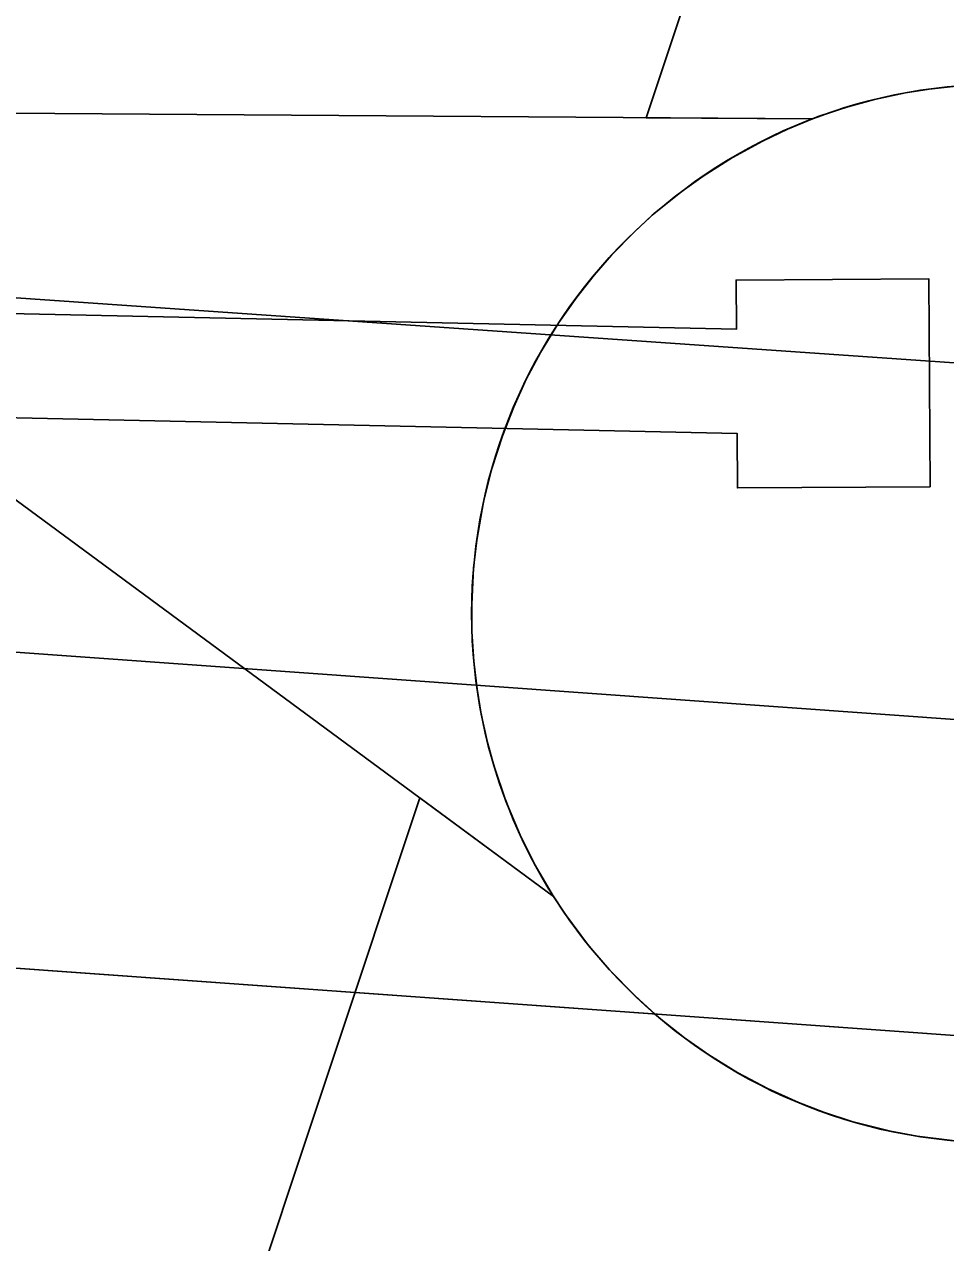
# Model space of a CAD drawing. Extents: x 3329332 to 3367211, y 631066 to 656469.
# Drawn here: x 3337484 to 3337537.1, y 648385.2 to 648455.5 of the extents above; entities that cross this region are included whole.
import ezdxf

# ---------------------------------------------------------------- set-up
doc = ezdxf.new("R2010")
doc.units = 0
for name, color, linetype in [('V-CHAN-DOCK', 7, 'Continuous'), ('V-CHAN-NAID', 7, 'Continuous'), ('V-RIVR-EDGE', 7, 'Continuous'), ('V-TOPO-DPTH', 7, 'Continuous'), ('V-TOPO-MINR', 7, 'Continuous')]:
    doc.layers.add(name, color=color, linetype=linetype)

msp = doc.modelspace()

# ---------------------------------------------------------------- linework, layer by layer
at = {"layer": 'V-CHAN-DOCK'}
msp.add_lwpolyline([(3337356.326, 648436.336), (3337430.8850000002, 648439.586), (3337430.865, 648442.787), (3337441.975, 648442.859), (3337441.9960000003, 648439.703), (3337525.077, 648437.911), (3337525.061, 648440.755), (3337536.171, 648440.827), (3337536.2490000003, 648428.828), (3337525.136, 648428.756), (3337525.116, 648431.908), (3337442.035, 648433.7000000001), (3337442.053, 648430.857), (3337430.943, 648430.7880000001), (3337430.924, 648433.581), (3337356.365, 648430.333)], dxfattribs=at)
at = {"layer": 'V-CHAN-NAID'}
for points in [[(3337529.463, 648450.0460000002), (3337519.876, 648450.1140000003), (3337541.002, 648513.5980000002), (3337561.2260000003, 648449.8210000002), (3337551.639, 648449.8890000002), (3337550.062, 648450.4670000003), (3337547.967, 648451.0870000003), (3337545.927, 648451.5380000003), (3337543.8910000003, 648451.8460000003), (3337542.724, 648451.9600000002), (3337541.19, 648452.0410000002), (3337539.468, 648452.0390000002), (3337538.098, 648451.9690000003), (3337536.1920000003, 648451.7680000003), (3337534.826, 648451.5490000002), (3337533.042, 648451.1650000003), (3337531.512, 648450.7450000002), (3337530.48, 648450.4140000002)], [(3337529.463, 648450.0460000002), (3337452.972, 648450.5880000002), (3337514.537, 648405.1890000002), (3337513.424, 648407.0980000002), (3337512.614, 648408.7260000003), (3337511.789, 648410.6940000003), (3337511.093, 648412.7480000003), (3337510.728, 648414.0710000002), (3337510.367, 648415.6970000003), (3337510.123, 648417.1420000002), (3337509.935, 648418.7400000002), (3337509.826, 648420.4760000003), (3337509.8140000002, 648422.0570000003), (3337509.921, 648424.1310000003), (3337510.1040000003, 648425.7490000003), (3337510.4960000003, 648427.9520000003), (3337510.977, 648429.8750000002), (3337511.58, 648431.7620000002), (3337512.235, 648433.4410000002), (3337512.9620000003, 648435.0290000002), (3337513.776, 648436.5640000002), (3337514.8370000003, 648438.3010000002), (3337515.8680000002, 648439.7710000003), (3337516.8680000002, 648441.0400000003), (3337517.87, 648442.1860000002), (3337519.179, 648443.5230000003), (3337520.23, 648444.4880000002), (3337521.947, 648445.8850000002), (3337523.159, 648446.7550000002), (3337524.846, 648447.8250000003), (3337526.577, 648448.7700000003), (3337528.023, 648449.4540000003)], [(3337547.897, 648391.9180000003), (3337485.694, 648347.3960000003), (3337506.8200000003, 648410.8790000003), (3337514.537, 648405.1890000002), (3337515.1720000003, 648404.2250000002), (3337516.555, 648402.3660000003), (3337517.768, 648400.9500000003), (3337519.234, 648399.4470000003), (3337520.623, 648398.1960000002), (3337522.077, 648397.0400000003), (3337523.48, 648396.0530000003), (3337525.1580000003, 648395.0170000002), (3337526.872, 648394.1060000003), (3337528.663, 648393.2950000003), (3337530.109, 648392.7390000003), (3337531.737, 648392.2100000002), (3337533.963, 648391.6460000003), (3337535.495, 648391.3590000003), (3337537.52, 648391.1020000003), (3337539.057, 648390.9980000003), (3337540.918, 648390.9760000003), (3337542.607, 648391.0540000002), (3337544.3170000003, 648391.2300000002), (3337546.219, 648391.5410000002)]]:
    msp.add_lwpolyline(points, close=True, dxfattribs=at)
msp.add_circle((3337540.3490873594, 648421.5112123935), 30.540600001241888, dxfattribs=at)
at = {"layer": 'V-RIVR-EDGE'}
msp.add_spline([(3343636.8271070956, 646843.3989800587), (3343622.1108212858, 646851.5792317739), (3343608.9428611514, 646858.5922459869), (3343596.5399541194, 646861.3375356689), (3343585.2946953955, 646861.7531449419), (3343568.24393458, 646866.8367453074), (3343554.697763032, 646877.7287245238), (3343538.057816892, 646892.1185805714), (3343529.147033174, 646895.6308411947), (3343519.467360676, 646901.8596239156), (3343506.6900779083, 646910.0350810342), (3343488.8790585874, 646921.325408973), (3343476.1027347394, 646929.8886666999), (3343464.099135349, 646937.2866047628), (3343456.7481843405, 646944.2852351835), (3343449.7850339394, 646951.2829066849), (3343444.7484206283, 646953.23437568), (3343437.386921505, 646955.9671994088), (3343424.9830555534, 646958.3246884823), (3343409.480620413, 646962.2410513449), (3343396.697584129, 646968.089704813), (3343383.5277061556, 646974.3271178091), (3343375.7774475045, 646976.6730998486), (3343358.7228510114, 646980.205497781), (3343342.4448146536, 646984.1237784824), (3343324.996664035, 646985.3303316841), (3343315.3045255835, 646986.5177064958), (3343304.843498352, 646990.4216034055), (3343288.9638107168, 646998.60473188), (3343275.4109267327, 647006.7821068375), (3343264.954694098, 647012.6250067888), (3343248.681452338, 647018.4822905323), (3343233.954618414, 647022.3967355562), (3343209.925364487, 647028.2731976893), (3343162.260410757, 647042.3519666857), (3343147.918500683, 647045.1020509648), (3343128.926818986, 647049.4148447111), (3343116.5229530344, 647051.7723337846), (3343106.4526031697, 647056.8386736), (3343102.5793916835, 647058.7872658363), (3343086.688197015, 647062.3167870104), (3343081.258988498, 647062.3302118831), (3343073.506812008, 647063.9005927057), (3343064.593151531, 647066.249451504), (3343053.7481593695, 647071.7055097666), (3343047.940739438, 647075.5978996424), (3343041.7426421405, 647078.3278466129), (3343029.344529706, 647083.0121393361), (3343020.0488221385, 647087.6887607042), (3343006.4940203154, 647095.090534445), (3342971.6236099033, 647107.974257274), (3342951.4790744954, 647116.5557344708), (3342937.1515482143, 647125.1228278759), (3342928.2455590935, 647130.5740915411), (3342903.0586568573, 647138.7802340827), (3342877.487789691, 647148.5385379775), (3342858.8954156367, 647157.5039801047), (3342849.609297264, 647166.0586075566), (3342844.19159578, 647170.7256397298), (3342831.7934833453, 647175.4099324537), (3342823.655424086, 647177.7568734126), (3342803.887182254, 647181.6837843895), (3342796.52568313, 647184.4166081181), (3342787.2309344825, 647189.4810300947), (3342775.609382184, 647194.5512055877), (3342758.944504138, 647198.858245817), (3342732.97337041, 647203.5761007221), (3342721.3451056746, 647205.9316719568), (3342697.703652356, 647211.8071751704), (3342663.989931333, 647221.973416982), (3342635.705418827, 647232.1262339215), (3342620.593661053, 647237.2050396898), (3342601.9840264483, 647239.1900708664), (3342563.6166981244, 647249.3678197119), (3342526.798654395, 647258.7661316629), (3342490.762924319, 647270.8771300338), (3342457.056874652, 647284.1457767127), (3342444.661638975, 647289.9934712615), (3342438.029712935, 647274.1099479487), (3342415.16769651, 647281.5347357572), (3342391.925550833, 647292.0628873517), (3342329.1699355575, 647319.7520755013), (3342295.0780031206, 647333.7972823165), (3342283.068650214, 647338.8684167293), (3342254.791809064, 647352.1236385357), (3342236.19751717, 647360.3134794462), (3342218.3759497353, 647367.3380006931), (3342205.204153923, 647372.7998124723), (3342191.64743426, 647379.4259849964), (3342179.2579521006, 647387.6004831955), (3342172.2852125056, 647390.720148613), (3342149.820585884, 647402.0219835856), (3342116.8997266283, 647419.1667185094), (3342096.3664316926, 647427.3613540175), (3342074.6726116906, 647436.7222681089), (3342056.4594079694, 647442.1965458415), (3342048.7110671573, 647445.3181290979), (3342046.3909759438, 647448.0384868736), (3342044.4577264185, 647450.3700851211), (3342038.2586702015, 647452.712231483), (3342007.6463951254, 647462.4830013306), (3341964.2482070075, 647476.9390228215), (3341952.242689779, 647483.5613596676), (3341946.042674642, 647485.5157054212), (3341937.125178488, 647486.313361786), (3341928.594524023, 647486.7222586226), (3341922.397385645, 647489.8400062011), (3341906.513862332, 647496.4719322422), (3341894.505468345, 647501.9308672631), (3341878.2379801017, 647510.1149546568), (3341870.0932084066, 647509.7472913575), (3341856.9137412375, 647512.1066982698), (3341848.000080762, 647514.4555570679), (3341827.073231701, 647520.324347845), (3341821.2638939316, 647523.4411365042), (3341814.6789549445, 647526.5598430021), (3341810.025347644, 647526.571350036), (3341806.5332243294, 647525.8043790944), (3341795.289883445, 647526.9955895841), (3341774.7450814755, 647530.5366177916), (3341748.7854547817, 647539.9080799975), (3341739.1000287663, 647543.8100590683), (3341723.2049984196, 647545.7883778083), (3341703.4377155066, 647550.1030893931), (3341688.708963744, 647553.2419331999), (3341675.143613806, 647556.3779002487), (3341665.0684693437, 647559.505237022), (3341655.7785152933, 647566.5086620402), (3341650.35985489, 647570.787893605), (3341641.0583938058, 647573.1377113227), (3341619.3521078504, 647577.4572175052), (3341603.0731125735, 647580.9876975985), (3341588.7244900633, 647581.0231776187), (3341577.8641551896, 647580.2744261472), (3341570.499779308, 647581.843848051), (3341563.913881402, 647584.5747539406), (3341550.35620282, 647590.8131258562), (3341537.182489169, 647595.4993364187), (3341511.9936690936, 647602.9298777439), (3341494.1644303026, 647606.8519941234), (3341474.01126462, 647611.9432658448), (3341452.3126500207, 647619.3651768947), (3341435.647771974, 647623.672217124), (3341426.7293169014, 647624.0820728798), (3341409.6747204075, 647627.6144708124), (3341399.593822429, 647628.4150039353), (3341382.156219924, 647633.887363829), (3341364.3346524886, 647640.9118850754), (3341355.4209920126, 647643.2607438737), (3341344.179568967, 647645.2275555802), (3341336.034797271, 647644.8598922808), (3341320.5266086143, 647646.449451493), (3341290.677468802, 647651.176895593), (3341274.0145085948, 647656.2595370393), (3341268.5862589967, 647656.6607625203), (3341256.951281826, 647656.301729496), (3341232.5255970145, 647658.6889450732), (3341211.979836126, 647661.842172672), (3341186.0144559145, 647668.8868312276), (3341159.6564804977, 647673.9934456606), (3341146.4731776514, 647674.8016501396), (3341117.007043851, 647677.589132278), (3341103.433063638, 647677.2348938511), (3341097.616054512, 647677.2492776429), (3341091.8028810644, 647678.8148638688), (3341087.9296695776, 647680.7634561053), (3341085.2198599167, 647682.7091715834), (3341079.7954459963, 647684.661599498), (3341055.366884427, 647685.8854132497), (3341036.3684902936, 647687.4836027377), (3341024.7306363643, 647685.9611678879), (3341011.1547383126, 647684.8313282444), (3340999.5255146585, 647686.7990988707), (3340985.1855224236, 647690.3247843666), (3340953.8005228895, 647701.2608738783), (3340935.5930726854, 647709.0619552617), (3340923.584678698, 647714.5208902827), (3340917.0016575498, 647718.4151979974), (3340910.7968478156, 647718.4305407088), (3340908.0793667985, 647717.2738513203), (3340903.8135601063, 647717.2843994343), (3340894.5092222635, 647718.4708153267), (3340882.4893212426, 647719.2761430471), (3340860.789747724, 647726.3102534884), (3340855.75697009, 647729.812924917), (3340851.89047104, 647734.4761214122), (3340848.4060190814, 647736.811555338), (3340842.5909277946, 647737.6015403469), (3340826.314809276, 647742.2954222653), (3340811.5946877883, 647748.9244715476), (3340794.9432346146, 647758.6607202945), (3340781.396104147, 647769.1648989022), (3340774.827466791, 647778.8762157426), (3340770.949460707, 647778.8858049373), (3340766.3035247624, 647781.9997168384), (3340765.154506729, 647787.8196027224), (3340765.1631370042, 647791.3098081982), (3340761.6815618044, 647794.8086439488), (3340748.8985255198, 647800.6572974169), (3340736.8843780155, 647803.7894287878), (3340725.2589900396, 647807.3084018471), (3340719.4477344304, 647809.6495892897), (3340716.353959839, 647813.1474661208), (3340707.8348124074, 647818.2099702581), (3340686.534546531, 647829.8967290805), (3340660.9655972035, 647840.4306341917), (3340654.377781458, 647842.3859388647), (3340636.5533372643, 647848.2470582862), (3340626.477233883, 647850.986594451), (3340619.1090223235, 647851.0048139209), (3340608.2458106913, 647849.0926606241), (3340603.203443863, 647848.7173259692), (3340600.494593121, 647851.0508420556), (3340597.786701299, 647853.7721587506), (3340589.6467242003, 647855.343498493), (3340581.5086649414, 647857.6904394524), (3340569.1143881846, 647863.9259346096), (3340561.3708419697, 647868.9865209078), (3340557.892143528, 647873.6487584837), (3340534.6413675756, 647880.686704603), (3340500.541763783, 647891.6295065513), (3340470.702213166, 647900.2349567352), (3340445.522023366, 647911.1557035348), (3340419.5623966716, 647920.5271657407), (3340404.067632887, 647927.5459334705), (3340372.685510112, 647939.6454248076), (3340342.4696659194, 647952.9054412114), (3340306.057642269, 647969.6710058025), (3340282.828921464, 647985.6283659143), (3340275.0940055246, 647994.1791576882), (3340268.900702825, 647998.8481077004), (3340258.823640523, 648001.199843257), (3340240.223595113, 648007.0628805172), (3340208.8366777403, 648017.2233688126), (3340162.736351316, 648036.7275106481), (3340150.3468691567, 648044.9020088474), (3340132.923650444, 648056.1913778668), (3340120.1463676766, 648064.3668349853), (3340103.8769615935, 648071.7753211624), (3340062.4148997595, 648085.063146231), (3340020.562160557, 648097.1885283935), (3340008.159253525, 648099.9338180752), (3339970.575197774, 648113.2120539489), (3339931.446652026, 648129.2087297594), (3339889.974042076, 648138.2307481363), (3339851.5961656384, 648144.1426902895), (3339826.794187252, 648151.1844720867), (3339779.131151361, 648166.0388423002), (3339750.4607560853, 648176.9682193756), (3339726.4410913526, 648186.7226875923), (3339710.1716852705, 648194.1311737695), (3339698.5520508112, 648199.9769504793), (3339684.9905365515, 648204.6641199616), (3339657.470118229, 648210.1614117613), (3339640.4049736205, 648209.4280030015), (3339598.1414197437, 648212.2471294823), (3339566.358071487, 648218.9183712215), (3339519.0713291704, 648229.118175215), (3339492.7200661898, 648236.9393939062), (3339468.307806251, 648244.7558180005), (3339451.6400514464, 648247.899456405), (3339423.72320224, 648249.9075016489), (3339391.1489100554, 648250.3758514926), (3339356.2621980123, 648256.6669639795), (3339323.3125711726, 648262.1776806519), (3339267.0929899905, 648266.970331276), (3339191.493926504, 648276.0767345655), (3339142.6492693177, 648283.5657699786), (3339080.627062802, 648294.1898135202), (3339050.0051985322, 648300.0825772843), (3339012.788806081, 648305.2160414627), (3338936.4160592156, 648315.0999638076), (3338861.5935558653, 648324.5922498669), (3338841.0430003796, 648325.8064744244), (3338779.400923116, 648333.3271541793), (3338716.984203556, 648341.237552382), (3338619.6702238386, 648351.1732563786), (3338573.9260536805, 648357.879019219), (3338540.2008256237, 648363.3916537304), (3338502.213626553, 648370.4660387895), (3338454.128268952, 648371.3605460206), (3338406.04578811, 648373.4184550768), (3338372.6958947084, 648373.8887227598), (3338327.7215722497, 648378.2657641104), (3338302.9100046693, 648381.4295398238), (3338283.518056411, 648380.7018845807), (3338273.82495904, 648381.5014587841), (3338260.6522043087, 648386.5754699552), (3338248.6428514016, 648391.646604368), (3338238.5715426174, 648396.3251435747), (3338223.4501956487, 648397.5259432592), (3338149.397539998, 648404.6895078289), (3338106.754815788, 648410.9997987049), (3338090.4815740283, 648416.8570824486), (3338075.7662471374, 648425.4251347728), (3338068.017906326, 648428.5467180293), (3338061.041331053, 648430.1151810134), (3338050.188667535, 648432.4688344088), (3338042.0563617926, 648437.1425790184), (3338023.077146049, 648446.4967806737), (3338014.178828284, 648455.0504492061), (3338009.5482350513, 648464.3691708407), (3338008.012375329, 648470.5778162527), (3338005.6980376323, 648475.6249776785), (3338000.2832129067, 648481.4554116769), (3337993.311432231, 648484.962877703), (3337977.799407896, 648485.0012344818), (3337963.842421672, 648486.5869580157), (3337952.2227872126, 648492.4327347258), (3337934.79860958, 648503.3343031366), (3337924.3558018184, 648514.6064116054), (3337915.4689910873, 648527.8136874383), (3337906.963268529, 648538.3054000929), (3337897.6704377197, 648544.1454232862), (3337885.6534134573, 648546.1141528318), (3337868.6055294, 648552.3611550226), (3337833.747584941, 648570.2862857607), (3337831.4265348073, 648572.6188429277), (3337828.3413904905, 648579.6069252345), (3337825.256246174, 648586.595007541), (3337821.7775477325, 648591.257245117), (3337805.128012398, 648601.7690950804), (3337772.198522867, 648615.4236245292), (3337745.0716586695, 648623.2467610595), (3337725.3043757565, 648627.561472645), (3337697.3971157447, 648633.4475239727), (3337655.9264236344, 648643.2451435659), (3337633.050982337, 648645.2407228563), (3337587.683105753, 648647.2919194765), (3337530.6735395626, 648646.2694788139), (3337482.1965456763, 648645.6137425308), (3337469.4000845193, 648646.0331874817), (3337459.3258989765, 648649.5483248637), (3337449.6337605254, 648650.7356996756), (3337425.977923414, 648650.7941937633), (3337387.1921090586, 648648.5632820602), (3337346.0785321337, 648645.9503232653), (3337294.491462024, 648642.1998534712), (3337235.915350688, 648634.9764387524), (3337203.720228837, 648631.9536242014), (3337180.834239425, 648629.6833967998), (3337120.3162482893, 648621.3013748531), (3337079.5770471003, 648613.2582486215), (3337041.950798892, 648609.4732577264), (3337018.288249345, 648606.8171475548), (3336982.5914149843, 648599.1493559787), (3336951.5549003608, 648594.1846616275), (3336908.505197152, 648592.7398992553), (3336875.1648929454, 648597.088173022), (3336858.1045429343, 648598.2937673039), (3336851.1308444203, 648601.025632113), (3336844.931788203, 648603.367778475), (3336839.116696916, 648604.1577634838), (3336830.97288414, 648604.1779007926), (3336822.0457987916, 648601.0975510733), (3336811.5607985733, 648595.3064327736), (3336803.0243905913, 648593.38852596), (3336796.0430207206, 648593.017985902), (3336789.068363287, 648595.3620501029), (3336779.3743069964, 648595.773823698), (3336757.2572063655, 648590.787074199), (3336729.690759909, 648577.6699367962), (3336702.1377383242, 648569.9820079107), (3336685.851071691, 648570.4100831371), (3336673.8330885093, 648571.991012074), (3336663.7483548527, 648571.2403427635), (3336652.882266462, 648568.1647876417), (3336636.9603863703, 648559.2846893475), (3336627.2586587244, 648556.5940580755), (3336614.4593208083, 648555.8501012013), (3336584.9759264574, 648551.6571723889), (3336546.1862764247, 648547.8750582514), (3336510.1064360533, 648542.1472286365), (3336477.9017250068, 648535.2464080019), (3336448.4029879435, 648524.8486694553), (3336423.931274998, 648508.6214558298), (3336410.7115332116, 648494.6932371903), (3336400.5932373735, 648480.3695465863), (3336397.4630238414, 648469.1310002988), (3336394.711021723, 648454.0134890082), (3336388.0781367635, 648437.7421650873), (3336381.4500464, 648423.409844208), (3336375.9901524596, 648411.0136496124), (3336372.482686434, 648404.0418689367), (3336364.323530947, 648397.8571965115), (3336361.2134547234, 648394.762463), (3336359.6555398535, 648392.0516944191), (3336357.7011941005, 648385.8516792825), (3336351.0903642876, 648378.4997693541), (3336344.851033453, 648364.5542901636), (3336339.7981185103, 648359.9131488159), (3336331.2597926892, 648357.2196407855), (3336326.2116723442, 648354.5175024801), (3336319.2197543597, 648349.8811557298), (3336309.8904846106, 648340.9847558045), (3336302.5136427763, 648337.5127697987), (3336295.1348831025, 648333.2651825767), (3336286.9699740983, 648324.753706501), (3336280.3696924, 648321.6676032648), (3336267.1739236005, 648317.4343998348), (3336257.8667089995, 648317.457413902), (3336251.6618992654, 648317.4727566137), (3336242.352766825, 648316.7201694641), (3336231.4924319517, 648315.9714179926), (3336219.8584136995, 648316.0001855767), (3336194.6504152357, 648315.6747147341), (3336165.5749588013, 648319.6246397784), (3336148.122013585, 648318.8921899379), (3336131.0530332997, 648316.6075787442), (3336112.040255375, 648312.3887591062), (3336101.9488092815, 648308.9234855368), (3336086.414729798, 648300.0424283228), (3336075.546723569, 648296.1912719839), (3336060.4167463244, 648293.9018661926), (3336047.620285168, 648294.3213111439), (3336032.5056506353, 648298.2367150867), (3336021.6558638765, 648301.7537703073), (3336016.2304910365, 648303.3183976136), (3336006.536434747, 648303.7301712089), (3335978.6195855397, 648305.7382164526), (3335940.2158182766, 648301.1795421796), (3335891.725399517, 648295.0945973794), (3335848.668024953, 648290.5474301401), (3335790.1091741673, 648290.304426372), (3335753.2671574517, 648290.0077231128), (3335726.4993262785, 648286.1958824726), (3335694.691046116, 648282.7843083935), (3335674.8959545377, 648275.8528023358), (3335659.375299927, 648272.4009536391), (3335636.485474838, 648268.5795238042), (3335620.5808552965, 648266.6798364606), (3335591.8816924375, 648265.9751952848), (3335557.760033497, 648267.9985832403), (3335544.1870122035, 648268.0321454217), (3335523.2429025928, 648266.920525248), (3335504.6208020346, 648263.8641485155), (3335489.879584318, 648261.9615844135), (3335466.2323774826, 648265.5102839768), (3335442.1868219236, 648264.7941357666), (3335411.550573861, 648264.8698904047), (3335377.8042495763, 648261.8509115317), (3335309.145322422, 648254.6524287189), (3335266.481501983, 648252.4311062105), (3335243.9861899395, 648251.3233217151), (3335220.7162355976, 648250.6052556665), (3335202.4953605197, 648252.9771285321), (3335190.085741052, 648253.0078139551), (3335171.0777577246, 648250.7279973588), (3335140.040284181, 648245.3755023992), (3335097.7364556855, 648231.9070033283), (3335079.888997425, 648228.4609081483), (3335074.8475895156, 648228.4733741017), (3335068.641820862, 648228.100916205), (3335061.6614099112, 648228.1181767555), (3335052.348441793, 648225.8143871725), (3335042.2617902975, 648224.2881166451), (3335032.1655496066, 648218.883840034), (3335022.075062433, 648215.8063670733), (3335003.0651612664, 648212.7509492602), (3334965.832467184, 648211.2918030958), (3334950.711120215, 648212.4926027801), (3334915.8148189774, 648214.905709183), (3334852.211683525, 648213.5117695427), (3334793.257360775, 648210.1673198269), (3334744.7774901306, 648208.3481817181), (3334710.648159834, 648207.2691648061), (3334677.2905950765, 648204.6370276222), (3334638.509575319, 648204.3451189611), (3334608.649887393, 648204.8067563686), (3334566.769339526, 648205.6859208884), (3334543.1135024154, 648205.7444149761), (3334524.8839970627, 648204.6260823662), (3334499.6721629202, 648202.7494090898), (3334450.4205267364, 648202.4833912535), (3334410.477064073, 648202.5821599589), (3334380.228616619, 648202.6569556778), (3334353.8668055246, 648206.2123676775), (3334344.5576730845, 648205.4597805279), (3334325.5516075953, 648203.9555651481), (3334283.271752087, 648200.1820812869), (3334254.566835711, 648197.1506364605), (3334219.268350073, 648193.7476926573), (3334183.2000167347, 648192.6734703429), (3334158.3779010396, 648191.5714393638), (3334149.457528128, 648191.205693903), (3334137.0402373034, 648188.1339744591), (3334128.501911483, 648185.440466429), (3334111.044171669, 648182.7690135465), (3334081.563654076, 648179.7394865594), (3334057.1293389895, 648178.636496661), (3334040.8436312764, 648179.4523724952), (3334029.993844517, 648182.969427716), (3334019.911028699, 648182.9943596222), (3333987.3213938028, 648177.2578997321), (3333955.1224362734, 648172.6838827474), (3333933.013006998, 648170.799538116), (3333908.970328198, 648171.2467917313), (3333889.5831745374, 648172.4581395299), (3333868.256058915, 648173.2864813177), (3333818.617581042, 648173.4092230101), (3333772.0776723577, 648171.973090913), (3333733.678699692, 648169.3534196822), (3333687.913433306, 648167.5275691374), (3333647.9594225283, 648163.3605311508), (3333617.3135852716, 648159.5582797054), (3333590.539041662, 648153.0318348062), (3333562.604931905, 648148.059469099), (3333531.5645816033, 648141.5435723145), (3333511.0063547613, 648139.6553920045), (3333488.8978844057, 648138.1588479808), (3333475.711704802, 648137.8036506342), (3333461.743211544, 648134.7357668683), (3333439.4028820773, 648130.067855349)], degree=3, dxfattribs=at)
at = {"layer": 'V-TOPO-DPTH'}
for points in [[(3335212.9425310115, 648195.8910651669), (3335907.904999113, 648239.6758739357), (3335933.4311348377, 648241.4887770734), (3335958.932925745, 648243.5728878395), (3335984.398199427, 648246.0638100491), (3336009.839128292, 648248.825939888), (3336927.815536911, 648470.5854002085), (3336955.280466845, 648472.8535309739), (3336982.7720334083, 648474.4389676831), (3337919.727413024, 648409.4825739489)], [(3335212.9425310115, 648195.8910651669), (3335907.904999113, 648239.6758739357), (3335933.4311348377, 648241.4887770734), (3335958.932925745, 648243.5728878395), (3335984.398199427, 648246.0638100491), (3336009.839128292, 648248.825939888), (3336927.815536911, 648470.5854002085), (3336955.280466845, 648472.8535309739), (3336982.7720334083, 648474.4389676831), (3337919.727413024, 648409.4825739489)], [(3337960.645975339, 648366.7676333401), (3336978.1150619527, 648437.3655455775), (3336969.8345856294, 648437.2056710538), (3336961.5545102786, 648436.8559501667), (3335986.891319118, 648204.1119143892), (3335972.6480958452, 648202.2560522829), (3335958.3982936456, 648200.4533913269), (3335944.138623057, 648198.7305320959), (3335929.872373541, 648197.0608740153), (3335915.6087992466, 648195.371798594), (3335901.355369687, 648193.6036410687), (3335887.117157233, 648191.7168603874), (3335169.9632897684, 648106.1360422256)], [(3335169.9632897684, 648106.1360422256), (3335887.117157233, 648191.7168603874), (3335901.355369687, 648193.6036410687), (3335915.6087992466, 648195.371798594), (3335929.872373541, 648197.0608740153), (3335944.138623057, 648198.7305320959), (3335958.3982936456, 648200.4533913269), (3335972.6480958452, 648202.2560522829), (3335986.891319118, 648204.1119143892), (3336961.5545102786, 648436.8559501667), (3336969.8345856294, 648437.2056710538), (3336978.1150619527, 648437.3655455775), (3337960.645975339, 648366.7676333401)]]:
    msp.add_lwpolyline(points, dxfattribs=at)
at = {"layer": 'V-TOPO-MINR'}
for points in [[(3337919.727413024, 648409.4825739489), (3336982.7720334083, 648474.4389676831), (3336955.280466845, 648472.8535309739), (3336927.815536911, 648470.5854002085), (3336009.839128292, 648248.825939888), (3335984.398199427, 648246.0638100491), (3335958.932925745, 648243.5728878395), (3335933.4311348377, 648241.4887770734), (3335907.904999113, 648239.6758739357), (3335212.9425310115, 648195.8910651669)], [(3337937.56495484, 648386.6698406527), (3337013.3624604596, 648453.0603778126), (3336996.7374011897, 648453.4443934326), (3336980.1196383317, 648453.4335567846), (3336963.512820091, 648452.8304417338), (3336946.913298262, 648451.8324744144), (3336028.853156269, 648231.9964801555), (3335993.770001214, 648227.9274252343), (3335958.658593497, 648224.1352854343), (3335923.5048067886, 648220.7585183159), (3335888.322767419, 648217.6586663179), (3335697.9879357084, 648202.0218346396), (3335638.006520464, 648196.9397775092)], [(3337960.645975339, 648366.7676333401), (3336978.1150619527, 648437.3655455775), (3336969.8345856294, 648437.2056710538), (3336961.5545102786, 648436.8559501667), (3335986.891319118, 648204.1119143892), (3335972.6480958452, 648202.2560522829), (3335958.3982936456, 648200.4533913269), (3335944.138623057, 648198.7305320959), (3335929.872373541, 648197.0608740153), (3335915.6087992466, 648195.371798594), (3335901.355369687, 648193.6036410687), (3335887.117157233, 648191.7168603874), (3335169.9632897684, 648106.1360422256)]]:
    msp.add_lwpolyline(points, dxfattribs=at)

doc.saveas('drawing.dxf')
